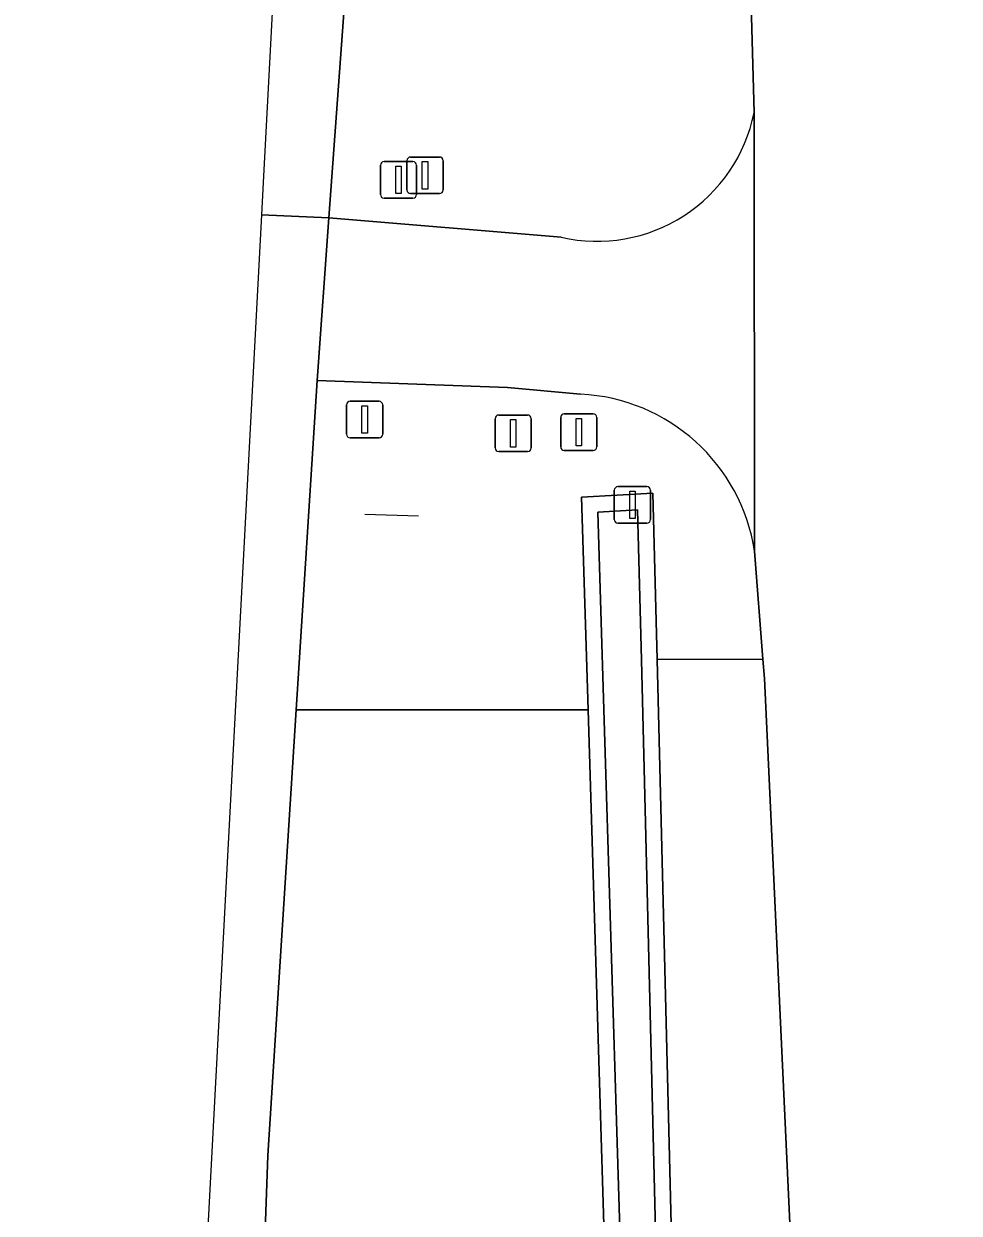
# Model space of a CAD drawing. Extents: x 162510 to 163918, y 388494 to 389774.
# Drawn here: x 162522.82 to 162548.4, y 389067.66 to 389100.19 of the extents above; entities that cross this region are included whole.
import ezdxf

# ---------------------------------------------------------------- set-up
doc = ezdxf.new("R2010")
doc.units = 0
for name, color, linetype in [('IMGEO_Afsluitpaal', 7, 'Continuous'), ('IMGEO_Berm_groen', 7, 'Continuous'), ('IMGEO_Hek', 7, 'Continuous'), ('IMGEO_Oever', 7, 'Continuous'), ('IMGEO_Rijbaan_lokaal_gesloten', 7, 'Continuous'), ('IMGEO_Rijbaan_lokaal_open', 7, 'Continuous'), ('IMGEO_Rijbaan_regionaal_gesloten', 7, 'Continuous'), ('IMGEO_Verkeersbordpaal', 7, 'Continuous'), ('IMGEO_Verkeerseiland_groen', 7, 'Continuous'), ('IMGEO_Waterloop', 7, 'Continuous')]:
    doc.layers.add(name, color=color, linetype=linetype)

msp = doc.modelspace()

# ---------------------------------------------------------------- linework, layer by layer
at = {"layer": 'IMGEO_Afsluitpaal'}
for p, q in [((162533.403, 389096.545), (162534.193, 389096.545)), ((162534.193, 389096.545), (162533.403, 389096.545)), ((162533.303, 389095.645), (162533.303, 389096.445)), ((162533.303, 389096.445), (162533.303, 389095.645)), ((162534.293, 389096.445), (162534.293, 389095.645)), ((162534.293, 389095.645), (162534.293, 389096.445)), ((162534.193, 389095.545), (162533.403, 389095.545)), ((162533.403, 389095.545), (162534.193, 389095.545)), ((162535.712, 389088.589), (162535.712, 389089.389)), ((162535.712, 389089.389), (162535.712, 389088.589)), ((162535.812, 389089.489), (162536.602, 389089.489)), ((162536.602, 389089.489), (162535.812, 389089.489)), ((162536.702, 389089.389), (162536.702, 389088.589)), ((162536.702, 389088.589), (162536.702, 389089.389)), ((162537.506, 389088.621), (162537.506, 389089.421)), ((162537.506, 389089.421), (162537.506, 389088.621)), ((162537.606, 389089.521), (162538.396, 389089.521)), ((162538.396, 389089.521), (162537.606, 389089.521)), ((162538.496, 389089.421), (162538.496, 389088.621)), ((162538.496, 389088.621), (162538.496, 389089.421)), ((162536.602, 389088.489), (162535.812, 389088.489)), ((162535.812, 389088.489), (162536.602, 389088.489)), ((162538.396, 389088.521), (162537.606, 389088.521)), ((162537.606, 389088.521), (162538.396, 389088.521))]:
    msp.add_line(p, q, dxfattribs=at)
for points in [[(162533.723, 389096.42), (162533.873, 389096.42), (162533.873, 389095.67), (162533.723, 389095.67), (162533.723, 389096.42)], [(162536.132, 389089.364), (162536.282, 389089.364), (162536.282, 389088.614), (162536.132, 389088.614), (162536.132, 389089.364)], [(162537.926, 389089.396), (162538.076, 389089.396), (162538.076, 389088.646), (162537.926, 389088.646), (162537.926, 389089.396)]]:
    msp.add_lwpolyline(points, dxfattribs=at)
for centre, start, end in [((162533.403, 389096.445), 90, 180), ((162533.403, 389096.445), 90, 180), ((162534.193, 389096.445), 0, 90), ((162534.193, 389096.445), 360, 90), ((162533.403, 389095.645), 180, 270), ((162533.403, 389095.645), 180, 270), ((162534.193, 389095.645), 270, 0), ((162534.193, 389095.645), 270, 0), ((162535.812, 389089.389), 90, 180), ((162535.812, 389089.389), 90, 180), ((162536.602, 389089.389), 0, 90), ((162536.602, 389089.389), 360, 90), ((162537.606, 389089.421), 90, 180), ((162537.606, 389089.421), 90, 180), ((162538.396, 389089.421), 0, 90), ((162538.396, 389089.421), 360, 90), ((162535.812, 389088.589), 180, 270), ((162535.812, 389088.589), 180, 270), ((162536.602, 389088.589), 270, 0), ((162536.602, 389088.589), 270, 0), ((162537.606, 389088.621), 180, 270), ((162537.606, 389088.621), 180, 270), ((162538.396, 389088.621), 270, 0), ((162538.396, 389088.621), 270, 0)]:
    msp.add_arc(centre, 0.1, start, end, dxfattribs=at)
at = {"layer": 'IMGEO_Berm_groen'}
msp.add_lwpolyline([(162543.807, 389066.604), (162543.082, 389082.281), (162543.035, 389082.812), (162540.142, 389082.803), (162541.034, 389046.761), (162542.416, 389014.38), (162542.785, 389000), (162543.238, 388982.378), (162544.704, 388940.345), (162547.973, 388940.397), (162547.592, 388951.292), (162545.973, 389000)], close=True, dxfattribs=at)
msp.add_lwpolyline([(162542.875, 388940.338), (162540.824, 389000), (162539.503, 389034.03), (162539.019, 389056.558), (162538.254, 389081.426), (162530.272, 389081.426), (162529.495, 389069.241), (162528.308, 389035.787), (162528.084, 389000), (162528.341, 388968.251)], dxfattribs=at)
at = {"layer": 'IMGEO_Hek'}
msp.add_lwpolyline([(162533.62, 389086.722), (162532.155, 389086.769)], dxfattribs=at)
at = {"layer": 'IMGEO_Oever'}
for points in [[(162541.034, 389046.761), (162540.142, 389082.803), (162540.03, 389087.348), (162538.075, 389087.239), (162538.254, 389081.426), (162539.019, 389056.558), (162539.503, 389034.03), (162540.824, 389000), (162542.875, 388940.338), (162543.637, 388940.341), (162544.704, 388940.345), (162543.238, 388982.378), (162542.785, 389000), (162542.416, 389014.38)], [(162539.611, 389086.893), (162539.712, 389082.792), (162540.604, 389046.746), (162541.986, 389014.365), (162542.355, 388999.989), (162542.808, 388982.365), (162544.258, 388940.774), (162543.291, 388940.77), (162541.254, 389000.016), (162539.933, 389034.043), (162539.449, 389056.569), (162538.684, 389081.439), (162538.518, 389086.833)]]:
    msp.add_lwpolyline(points, close=True, dxfattribs=at)
at = {"layer": 'IMGEO_Rijbaan_lokaal_gesloten'}
msp.add_lwpolyline([(162552.144, 389000), (162550.263, 389055.871), (162549.626, 389079.22), (162548.836, 389103.513), (162542.643, 389103.346), (162542.794, 389097.755), (162542.807, 389085.766), (162543.035, 389082.812), (162543.082, 389082.281), (162543.807, 389066.604), (162545.973, 389000), (162547.592, 388951.292), (162547.973, 388940.397), (162548.457, 388926.534), (162549.378, 388906.825), (162549.343, 388893.807), (162549.76, 388888.779), (162552.828, 388805.923), (162558.904, 388806.077), (162555.469, 388898.319), (162554.359, 388928.112)], close=True, dxfattribs=at)
at = {"layer": 'IMGEO_Rijbaan_lokaal_open'}
for points in [[(162542.807, 389085.766), (162542.794, 389097.755)], [(162537.522, 389094.35), (162531.162, 389094.886), (162530.847, 389090.437), (162536.051, 389090.244), (162538.051, 389090.059)]]:
    msp.add_lwpolyline(points, dxfattribs=at)
for centre, radius, start, end in [((162538.5, 389098.62), 4.38, 257.1023, 348.6117), ((162537.803, 389085.004), 5.062, 8.6639, 87.1941)]:
    msp.add_arc(centre, radius, start, end, dxfattribs=at)
at = {"layer": 'IMGEO_Rijbaan_regionaal_gesloten'}
for points in [[(162561.104, 389315.915), (162532.949, 389163.461), (162529.369, 389095.844), (162529.323, 389094.968), (162531.162, 389094.886), (162531.883, 389104.725), (162531.945, 389105.576), (162532.37, 389111.58), (162532.774, 389117.585), (162535.591, 389146.194), (162542.42, 389198.072), (162546.737, 389226.244), (162547.006, 389227.506), (162549.518, 389239.311), (162551.509, 389250), (162555.541, 389271.647), (162566.487, 389328.537)], [(162537.76, 388773.477), (162537.511, 388784.762), (162536.542, 388808.752), (162536.465, 388815.522), (162535.138, 388841.76), (162534.144, 388854.798), (162533.787, 388868.298), (162530.485, 388868.12), (162529.193, 388937.678), (162528.839, 388941.677), (162528.689, 388944.843), (162528.341, 388968.251), (162528.084, 389000), (162528.308, 389035.787), (162529.495, 389069.241), (162530.272, 389081.426), (162530.847, 389090.437), (162531.162, 389094.886), (162529.323, 389094.968), (162524.33, 389000.689), (162530.479, 388820.962), (162524.933, 388693.486), (162522.824, 388687.961)]]:
    msp.add_lwpolyline(points, dxfattribs=at)
at = {"layer": 'IMGEO_Verkeersbordpaal'}
for p, q in [((162532.576, 389095.519), (162532.576, 389096.319)), ((162532.576, 389096.319), (162532.576, 389095.519)), ((162532.676, 389096.419), (162533.466, 389096.419)), ((162533.466, 389096.419), (162532.676, 389096.419)), ((162533.566, 389096.319), (162533.566, 389095.519)), ((162533.566, 389095.519), (162533.566, 389096.319)), ((162533.466, 389095.419), (162532.676, 389095.419)), ((162532.676, 389095.419), (162533.466, 389095.419)), ((162531.649, 389088.964), (162531.649, 389089.764)), ((162531.649, 389089.764), (162531.649, 389088.964)), ((162531.749, 389089.864), (162532.539, 389089.864)), ((162532.539, 389089.864), (162531.749, 389089.864)), ((162532.639, 389089.764), (162532.639, 389088.964)), ((162532.639, 389088.964), (162532.639, 389089.764)), ((162532.539, 389088.864), (162531.749, 389088.864)), ((162531.749, 389088.864), (162532.539, 389088.864)), ((162538.973, 389086.631), (162538.973, 389087.431)), ((162538.973, 389087.431), (162538.973, 389086.631)), ((162539.073, 389087.531), (162539.863, 389087.531)), ((162539.863, 389087.531), (162539.073, 389087.531)), ((162539.963, 389087.431), (162539.963, 389086.631)), ((162539.963, 389086.631), (162539.963, 389087.431)), ((162539.863, 389086.531), (162539.073, 389086.531)), ((162539.073, 389086.531), (162539.863, 389086.531))]:
    msp.add_line(p, q, dxfattribs=at)
for points in [[(162532.996, 389096.294), (162533.146, 389096.294), (162533.146, 389095.544), (162532.996, 389095.544), (162532.996, 389096.294)], [(162532.069, 389089.739), (162532.219, 389089.739), (162532.219, 389088.989), (162532.069, 389088.989), (162532.069, 389089.739)], [(162539.393, 389087.406), (162539.543, 389087.406), (162539.543, 389086.656), (162539.393, 389086.656), (162539.393, 389087.406)]]:
    msp.add_lwpolyline(points, dxfattribs=at)
for centre, start, end in [((162532.676, 389096.319), 90, 180), ((162532.676, 389096.319), 90, 180), ((162533.466, 389096.319), 0, 90), ((162533.466, 389096.319), 360, 90), ((162532.676, 389095.519), 180, 270), ((162532.676, 389095.519), 180, 270), ((162533.466, 389095.519), 270, 0), ((162533.466, 389095.519), 270, 0), ((162531.749, 389089.764), 90, 180), ((162531.749, 389089.764), 90, 180), ((162532.539, 389089.764), 0, 90), ((162532.539, 389089.764), 360, 90), ((162531.749, 389088.964), 180, 270), ((162531.749, 389088.964), 180, 270), ((162532.539, 389088.964), 270, 0), ((162532.539, 389088.964), 270, 0), ((162539.073, 389087.431), 90, 180), ((162539.073, 389087.431), 90, 180), ((162539.863, 389087.431), 0, 90), ((162539.863, 389087.431), 360, 90), ((162539.073, 389086.631), 180, 270), ((162539.073, 389086.631), 180, 270), ((162539.863, 389086.631), 270, 0), ((162539.863, 389086.631), 270, 0)]:
    msp.add_arc(centre, 0.1, start, end, dxfattribs=at)
at = {"layer": 'IMGEO_Verkeerseiland_groen'}
for points in [[(162542.643, 389103.346), (162542.611, 389104.527), (162531.883, 389104.725), (162531.162, 389094.886), (162537.522, 389094.35)], [(162542.794, 389097.755), (162542.643, 389103.346)], [(162538.051, 389090.059), (162536.051, 389090.244), (162530.847, 389090.437), (162530.272, 389081.426), (162538.254, 389081.426), (162538.075, 389087.239)], [(162538.075, 389087.239), (162540.03, 389087.348), (162540.142, 389082.803), (162543.035, 389082.812), (162542.807, 389085.766)]]:
    msp.add_lwpolyline(points, dxfattribs=at)
for centre, radius, start, end in [((162538.5, 389098.62), 4.38, 257.1023, 348.6117), ((162537.803, 389085.004), 5.062, 8.6639, 87.1941)]:
    msp.add_arc(centre, radius, start, end, dxfattribs=at)
at = {"layer": 'IMGEO_Waterloop'}
msp.add_lwpolyline([(162539.611, 389086.893), (162538.518, 389086.833), (162538.684, 389081.439), (162539.449, 389056.569), (162539.933, 389034.043), (162541.254, 389000.016), (162543.291, 388940.77), (162544.258, 388940.774), (162542.808, 388982.365), (162542.355, 388999.989), (162541.986, 389014.365), (162540.604, 389046.746), (162539.712, 389082.792)], close=True, dxfattribs=at)

doc.saveas('drawing.dxf')
